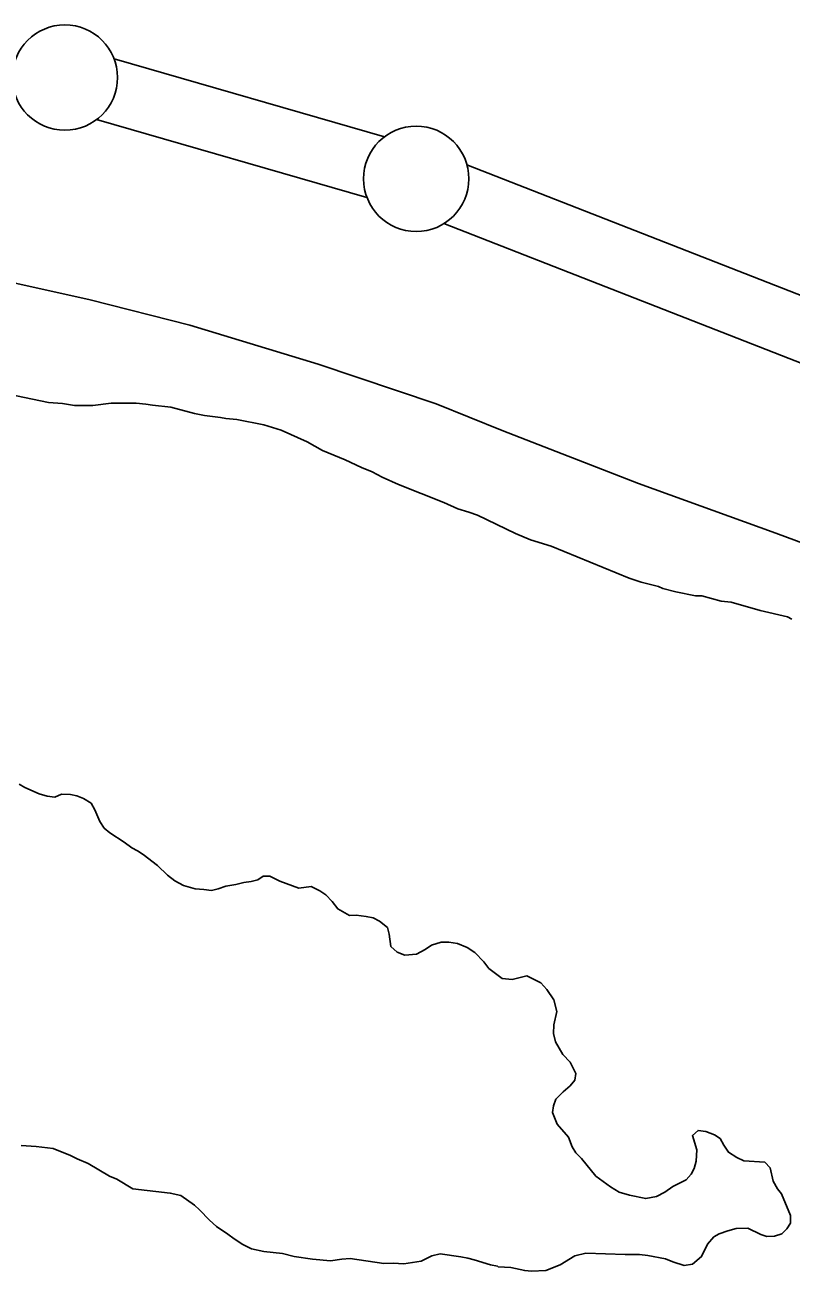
# Model space of a CAD drawing. Extents: x 3146026 to 3183936, y 897894 to 923344.
# Drawn here: x 3177268 to 3177632, y 912683 to 913275 of the extents above; entities that cross this region are included whole.
import ezdxf

# ---------------------------------------------------------------- set-up
doc = ezdxf.new("R2010")
doc.units = 0
for name, color, linetype in [('V-LEVE-TOET', 7, 'Continuous'), ('V-SITE-VEGE', 7, 'Continuous'), ('V-SURV-LINE', 7, 'Continuous'), ('V-TOPO-SHOR', 7, 'Continuous')]:
    doc.layers.add(name, color=color, linetype=linetype)

msp = doc.modelspace()

# ---------------------------------------------------------------- linework, layer by layer
at = {"layer": 'V-LEVE-TOET'}
msp.add_lwpolyline([(3177771.23, 912979.14), (3177624.35, 913033.59), (3177559.05, 913057.2), (3177494.3, 913082.29), (3177463.07, 913095), (3177407, 913113.8), (3177346, 913132.38), (3177298.67, 913144.4), (3177250.98, 913154.87)], dxfattribs=at)
at = {"layer": 'V-SITE-VEGE'}
for p, q in [((3177259.95, 913099.52), (3177278.98, 913095.55)), ((3177278.98, 913095.55), (3177285.65, 913095.08)), ((3177285.65, 913095.08), (3177291.31, 913094.1)), ((3177291.31, 913094.1), (3177300.03, 913094.16)), ((3177300.03, 913094.16), (3177308.75, 913095.24)), ((3177308.75, 913095.24), (3177320.56, 913095.33)), ((3177320.56, 913095.33), (3177325.18, 913094.85)), ((3177325.18, 913094.85), (3177328.27, 913094.35)), ((3177328.27, 913094.35), (3177337, 913093.39)), ((3177337, 913093.39), (3177348.32, 913090.39)), ((3177348.32, 913090.39), (3177352.95, 913089.39)), ((3177352.95, 913089.39), (3177360.65, 913088.42)), ((3177360.65, 913088.42), (3177363.22, 913087.93)), ((3177363.22, 913087.93), (3177368.36, 913087.45)), ((3177368.36, 913087.45), (3177381.21, 913084.97)), ((3177381.21, 913084.97), (3177389.44, 913082.46)), ((3177389.44, 913082.46), (3177401.81, 913076.9)), ((3177401.81, 913076.9), (3177409.02, 913072.85)), ((3177409.02, 913072.85), (3177419.83, 913068.3)), ((3177419.83, 913068.3), (3177427.56, 913064.76)), ((3177427.56, 913064.76), (3177432.71, 913062.74)), ((3177432.71, 913062.74), (3177437.35, 913060.21)), ((3177437.35, 913060.21), (3177445.07, 913056.67)), ((3177445.07, 913056.67), (3177466.7, 913048.1)), ((3177466.7, 913048.1), (3177473.39, 913045.06)), ((3177473.39, 913045.06), (3177478.53, 913043.56)), ((3177478.53, 913043.56), (3177482.65, 913042.05)), ((3177482.65, 913042.05), (3177500.68, 913033.45)), ((3177500.68, 913033.45), (3177507.89, 913030.42)), ((3177507.89, 913030.42), (3177517.67, 913027.4)), ((3177517.67, 913027.4), (3177554.73, 913012.26)), ((3177554.73, 913012.26), (3177560.4, 913010.25)), ((3177560.4, 913010.25), (3177568.63, 913008.25)), ((3177568.63, 913008.25), (3177570.69, 913007.24)), ((3177570.69, 913007.24), (3177576.86, 913005.74)), ((3177576.86, 913005.74), (3177586.11, 913003.76)), ((3177586.11, 913003.76), (3177589.19, 913003.78)), ((3177589.19, 913003.78), (3177598.45, 913001.28)), ((3177598.45, 913001.28), (3177603.08, 913000.79)), ((3177603.08, 913000.79), (3177616.96, 912996.78)), ((3177616.96, 912996.78), (3177629.82, 912993.79)), ((3177629.82, 912993.79), (3177631.88, 912992.78)), ((3177267.73, 912912.75), (3177265.04, 912914.44)), ((3177274.57, 912909.88), (3177267.73, 912912.75)), ((3177278.23, 912908.69), (3177274.57, 912909.88)), ((3177281.88, 912908.23), (3177278.23, 912908.69)), ((3177285.03, 912909.71), (3177281.88, 912908.23)), ((3177289.41, 912909.5), (3177285.03, 912909.71)), ((3177292.34, 912908.79), (3177289.41, 912909.5)), ((3177295.51, 912907.59), (3177292.34, 912908.79)), ((3177299.18, 912905.43), (3177295.51, 912907.59)), ((3177300.9, 912902.28), (3177299.18, 912905.43)), ((3177303.38, 912896.7), (3177300.9, 912902.28)), ((3177305.34, 912893.55), (3177303.38, 912896.7)), ((3177308.03, 912891.38), (3177305.34, 912893.55)), ((3177314.88, 912886.8), (3177308.03, 912891.38)), ((3177318.55, 912884.15), (3177314.88, 912886.8)), ((3177321.23, 912882.71), (3177318.55, 912884.15)), ((3177323.92, 912881.02), (3177321.23, 912882.71)), ((3177330.77, 912875.72), (3177323.92, 912881.02)), ((3177335.43, 912871.13), (3177330.77, 912875.72)), ((3177338.86, 912868.47), (3177335.43, 912871.13)), ((3177380.94, 912870.72), (3177378.27, 912869)), ((3177384.1, 912870.74), (3177380.94, 912870.72)), ((3177388.74, 912868.34), (3177384.1, 912870.74)), ((3177343.01, 912866.32), (3177338.86, 912868.47)), ((3177348.62, 912864.65), (3177343.01, 912866.32)), ((3177352.76, 912864.44), (3177348.62, 912864.65)), ((3177356.41, 912863.98), (3177352.76, 912864.44)), ((3177359.57, 912864.73), (3177356.41, 912863.98)), ((3177363.21, 912865.97), (3177359.57, 912864.73)), ((3177367.83, 912866.73), (3177363.21, 912865.97)), ((3177371.71, 912867.73), (3177367.83, 912866.73)), ((3177375.12, 912868.24), (3177371.71, 912867.73)), ((3177378.27, 912869), (3177375.12, 912868.24)), ((3177397.77, 912865), (3177388.74, 912868.34)), ((3177403.61, 912865.77), (3177397.77, 912865)), ((3177407.75, 912863.85), (3177403.61, 912865.77)), ((3177410.69, 912861.92), (3177407.75, 912863.85)), ((3177413.63, 912858.78), (3177410.69, 912861.92)), ((3177416.33, 912855.15), (3177413.63, 912858.78)), ((3177421.95, 912852.03), (3177416.33, 912855.15)), ((3177425.11, 912852.29), (3177421.95, 912852.03)), ((3177429.74, 912851.59), (3177425.11, 912852.29)), ((3177433.15, 912850.89), (3177429.74, 912851.59)), ((3177436.08, 912849.45), (3177433.15, 912850.89)), ((3177440, 912846.31), (3177436.08, 912849.45)), ((3177440.75, 912843.15), (3177440, 912846.31)), ((3177441.52, 912837.32), (3177440.75, 912843.15)), ((3177465.36, 912839.43), (3177460.74, 912837.94)), ((3177469.01, 912839.46), (3177465.36, 912839.43)), ((3177473.15, 912838.76), (3177469.01, 912839.46)), ((3177444.46, 912834.66), (3177441.52, 912837.32)), ((3177448.12, 912833.23), (3177444.46, 912834.66)), ((3177453.72, 912833.75), (3177448.12, 912833.23)), ((3177457.84, 912835.97), (3177453.72, 912833.75)), ((3177460.74, 912837.94), (3177457.84, 912835.97)), ((3177477.79, 912836.84), (3177473.15, 912838.76)), ((3177481.45, 912834.44), (3177477.79, 912836.84)), ((3177485.62, 912830.08), (3177481.45, 912834.44)), ((3177488.08, 912826.94), (3177485.62, 912830.08)), ((3177494.44, 912822.12), (3177488.08, 912826.94)), ((3177499.06, 912821.66), (3177494.44, 912822.12)), ((3177506.11, 912823.41), (3177499.06, 912821.66)), ((3177512.7, 912820.05), (3177506.11, 912823.41)), ((3177515.64, 912816.91), (3177512.7, 912820.05)), ((3177518.84, 912812.07), (3177515.64, 912816.91)), ((3177520.34, 912806.48), (3177518.84, 912812.07)), ((3177518.93, 912800.14), (3177520.34, 912806.48)), ((3177518.71, 912796.01), (3177518.93, 912800.14)), ((3177519.71, 912792.12), (3177518.71, 912796.01)), ((3177523.16, 912786.06), (3177519.71, 912792.12)), ((3177526.59, 912782.43), (3177523.16, 912786.06)), ((3177529.31, 912777.1), (3177526.59, 912782.43)), ((3177528.84, 912773.93), (3177529.31, 912777.1)), ((3177523.29, 912768.3), (3177526.67, 912771.24)), ((3177526.67, 912771.24), (3177528.84, 912773.93)), ((3177518.71, 912761.69), (3177519.9, 912764.87)), ((3177519.9, 912764.87), (3177523.29, 912768.3)), ((3177518.25, 912758.52), (3177518.71, 912761.69)), ((3177520.48, 912752.95), (3177518.25, 912758.52)), ((3177525.87, 912746.9), (3177520.48, 912752.95)), ((3177527.6, 912742.29), (3177525.87, 912746.9)), ((3177587.41, 912750.01), (3177584.76, 912747.56)), ((3177584.76, 912747.56), (3177586.75, 912740.76)), ((3177591.07, 912749.55), (3177587.41, 912750.01)), ((3177595.22, 912747.87), (3177591.07, 912749.55)), ((3177597.91, 912746.19), (3177595.22, 912747.87)), ((3177599.63, 912743.04), (3177597.91, 912746.19)), ((3177266, 912742.88), (3177273.06, 912742.45)), ((3177273.06, 912742.45), (3177281.1, 912741.53)), ((3177281.1, 912741.53), (3177289.4, 912738.18)), ((3177529.33, 912739.38), (3177527.6, 912742.29)), ((3177532.03, 912736.72), (3177529.33, 912739.38)), ((3177586.75, 912740.76), (3177586.54, 912735.4)), ((3177601.84, 912739.65), (3177599.63, 912743.04)), ((3177605.76, 912737.24), (3177601.84, 912739.65)), ((3177289.4, 912738.18), (3177292.58, 912736.5)), ((3177292.58, 912736.5), (3177297.7, 912734.35)), ((3177297.7, 912734.35), (3177307.96, 912728.34)), ((3177538.9, 912728.25), (3177532.03, 912736.72)), ((3177586.54, 912735.4), (3177585.59, 912731.99)), ((3177609.17, 912735.56), (3177605.76, 912737.24)), ((3177619.16, 912734.9), (3177609.17, 912735.56)), ((3177621.61, 912732.24), (3177619.16, 912734.9)), ((3177307.96, 912728.34), (3177311.38, 912726.9)), ((3177545.75, 912723.19), (3177538.9, 912728.25)), ((3177584.15, 912729.3), (3177581.74, 912726.61)), ((3177585.59, 912731.99), (3177584.15, 912729.3)), ((3177623.11, 912725.92), (3177621.61, 912732.24)), ((3177311.38, 912726.9), (3177318.96, 912722.33)), ((3177318.96, 912722.33), (3177336.73, 912720.26)), ((3177549.9, 912720.79), (3177545.75, 912723.19)), ((3177575.43, 912723.4), (3177571.56, 912720.7)), ((3177581.74, 912726.61), (3177575.43, 912723.4)), ((3177625.08, 912722.29), (3177623.11, 912725.92)), ((3177627.05, 912719.87), (3177625.08, 912722.29)), ((3177336.73, 912720.26), (3177341.85, 912719.08)), ((3177341.85, 912719.08), (3177348.21, 912714.5)), ((3177554.78, 912719.36), (3177549.9, 912720.79)), ((3177562.58, 912717.71), (3177554.78, 912719.36)), ((3177567.68, 912718.72), (3177562.58, 912717.71)), ((3177571.56, 912720.7), (3177567.68, 912718.72)), ((3177631.25, 912709.68), (3177627.05, 912719.87)), ((3177348.21, 912714.5), (3177350.66, 912712.33)), ((3177350.66, 912712.33), (3177355.32, 912707.5)), ((3177631.28, 912706.03), (3177631.25, 912709.68)), ((3177355.32, 912707.5), (3177358.75, 912704.36)), ((3177358.75, 912704.36), (3177364.13, 912700.74)), ((3177601.62, 912702.41), (3177605.51, 912703.41)), ((3177605.51, 912703.41), (3177611.1, 912703.7)), ((3177611.1, 912703.7), (3177617.21, 912700.57)), ((3177629.6, 912703.34), (3177631.28, 912706.03)), ((3177364.13, 912700.74), (3177367.06, 912698.58)), ((3177367.06, 912698.58), (3177371.22, 912695.93)), ((3177591.93, 912696.02), (3177594.83, 912699.44)), ((3177594.83, 912699.44), (3177597.49, 912700.92)), ((3177597.49, 912700.92), (3177601.62, 912702.41)), ((3177617.21, 912700.57), (3177620.13, 912699.62)), ((3177620.13, 912699.62), (3177623.78, 912699.89)), ((3177623.78, 912699.89), (3177627.18, 912700.89)), ((3177627.18, 912700.89), (3177629.6, 912703.34)), ((3177371.22, 912695.93), (3177375.37, 912693.77)), ((3177375.37, 912693.77), (3177381.22, 912692.59)), ((3177381.22, 912692.59), (3177389.98, 912691.68)), ((3177389.98, 912691.68), (3177395.59, 912690.26)), ((3177528.94, 912690.47), (3177534.04, 912691.72)), ((3177534.04, 912691.72), (3177552.79, 912691.12)), ((3177589.05, 912690.16), (3177591.93, 912696.02)), ((3177395.59, 912690.26), (3177404.36, 912688.86)), ((3177404.36, 912688.86), (3177412.88, 912688.19)), ((3177412.88, 912688.19), (3177418.23, 912688.96)), ((3177418.23, 912688.96), (3177422.12, 912689.23)), ((3177422.12, 912689.23), (3177438.2, 912686.91)), ((3177438.2, 912686.91), (3177442.58, 912686.94)), ((3177442.58, 912686.94), (3177447.69, 912686.73)), ((3177447.69, 912686.73), (3177455.96, 912688.01)), ((3177455.96, 912688.01), (3177461.05, 912690.47)), ((3177461.05, 912690.47), (3177464.94, 912691.48)), ((3177464.94, 912691.48), (3177474.68, 912690.08)), ((3177474.68, 912690.08), (3177478.09, 912689.38)), ((3177478.09, 912689.38), (3177481.02, 912688.67)), ((3177481.02, 912688.67), (3177488.82, 912686.29)), ((3177488.82, 912686.29), (3177492.23, 912685.58)), ((3177515.12, 912683.55), (3177521.92, 912686.28)), ((3177521.92, 912686.28), (3177528.94, 912690.47)), ((3177552.79, 912691.12), (3177559.6, 912691.17)), ((3177559.6, 912691.17), (3177563.5, 912690.71)), ((3177563.5, 912690.71), (3177572.02, 912689.06)), ((3177572.02, 912689.06), (3177575.44, 912687.63)), ((3177575.44, 912687.63), (3177580.81, 912685.96)), ((3177580.81, 912685.96), (3177584.7, 912686.48)), ((3177584.7, 912686.48), (3177589.05, 912690.16)), ((3177492.23, 912685.58), (3177492.48, 912685.34)), ((3177492.48, 912685.34), (3177498.56, 912684.9)), ((3177498.56, 912684.9), (3177505.14, 912683.48)), ((3177505.14, 912683.48), (3177508.31, 912683.26)), ((3177508.31, 912683.26), (3177515.12, 912683.55))]:
    msp.add_line(p, q, dxfattribs=at)
at = {"layer": 'V-SURV-LINE'}
for points in [[(3177310.05, 913258.71), (3177438.5, 913221.71)], [(3177430.18, 913192.89), (3177301.73, 913229.89)], [(3177477.62, 913208.47), (3178361.96, 912862.84)], [(3178351.02, 912834.91), (3177466.68, 913180.53)]]:
    msp.add_lwpolyline(points, dxfattribs=at)
for centre in [(3177286.7, 913249.83), (3177453.54, 913201.77)]:
    msp.add_circle(centre, 25, dxfattribs=at)
at = {"layer": 'V-TOPO-SHOR'}
for points in [[(3177523.29, 912768.3), (3177526.67, 912771.24), (3177528.84, 912773.93), (3177529.31, 912777.1), (3177526.59, 912782.43), (3177523.16, 912786.06), (3177519.71, 912792.12), (3177518.71, 912796.01), (3177518.93, 912800.14), (3177520.34, 912806.48), (3177518.84, 912812.07), (3177515.64, 912816.91), (3177512.7, 912820.05), (3177506.11, 912823.41), (3177499.06, 912821.66), (3177494.44, 912822.12), (3177488.08, 912826.94), (3177485.62, 912830.08), (3177481.45, 912834.44), (3177477.79, 912836.84), (3177473.15, 912838.76), (3177469.01, 912839.46), (3177465.36, 912839.43), (3177460.74, 912837.94), (3177457.84, 912835.97), (3177453.72, 912833.75), (3177448.12, 912833.23), (3177444.46, 912834.66), (3177441.52, 912837.32), (3177440.75, 912843.15), (3177440, 912846.31), (3177436.08, 912849.45), (3177433.15, 912850.89), (3177429.74, 912851.59), (3177425.11, 912852.29), (3177421.95, 912852.03), (3177416.33, 912855.15), (3177413.63, 912858.78), (3177410.69, 912861.92), (3177407.75, 912863.85), (3177403.61, 912865.77), (3177397.77, 912865), (3177388.74, 912868.34), (3177384.1, 912870.74), (3177380.94, 912870.72), (3177378.27, 912869), (3177375.12, 912868.24), (3177371.71, 912867.73), (3177367.83, 912866.73), (3177363.21, 912865.97), (3177359.57, 912864.73), (3177356.41, 912863.98), (3177352.76, 912864.44), (3177348.62, 912864.65), (3177343.01, 912866.32), (3177338.86, 912868.48), (3177335.43, 912871.13), (3177330.77, 912875.72), (3177323.92, 912881.02), (3177321.23, 912882.71), (3177318.55, 912884.15), (3177314.88, 912886.8), (3177308.03, 912891.38), (3177305.34, 912893.55), (3177303.38, 912896.7), (3177300.9, 912902.28), (3177299.17, 912905.43), (3177295.51, 912907.59), (3177292.34, 912908.79), (3177289.41, 912909.5), (3177285.03, 912909.71), (3177281.88, 912908.23), (3177278.23, 912908.69), (3177274.57, 912909.88), (3177267.73, 912912.75), (3177265.04, 912914.44)], [(3177273.06, 912742.45), (3177281.1, 912741.53), (3177289.4, 912738.18), (3177292.58, 912736.5), (3177297.7, 912734.35), (3177307.96, 912728.34), (3177311.38, 912726.9), (3177318.96, 912722.33), (3177336.73, 912720.26), (3177341.85, 912719.08), (3177348.21, 912714.5), (3177350.66, 912712.33), (3177355.32, 912707.5), (3177358.75, 912704.36), (3177364.13, 912700.74), (3177367.06, 912698.58), (3177371.22, 912695.93), (3177375.37, 912693.77), (3177381.22, 912692.59), (3177389.98, 912691.68), (3177395.59, 912690.26), (3177404.36, 912688.86), (3177412.88, 912688.19), (3177418.23, 912688.96), (3177422.12, 912689.23), (3177438.2, 912686.91), (3177442.58, 912686.94), (3177447.69, 912686.73), (3177455.96, 912688.01), (3177461.05, 912690.48), (3177464.94, 912691.48), (3177474.68, 912690.08), (3177478.09, 912689.38), (3177481.02, 912688.67), (3177488.82, 912686.29), (3177492.23, 912685.58), (3177492.48, 912685.34), (3177498.56, 912684.9), (3177505.14, 912683.48), (3177508.31, 912683.26), (3177515.12, 912683.55), (3177521.92, 912686.28), (3177528.94, 912690.47), (3177534.04, 912691.72), (3177552.79, 912691.12), (3177559.6, 912691.17), (3177563.5, 912690.71), (3177572.02, 912689.06), (3177575.44, 912687.63), (3177580.81, 912685.96), (3177584.7, 912686.48), (3177589.05, 912690.16), (3177591.93, 912696.02), (3177594.83, 912699.44), (3177597.49, 912700.92), (3177601.62, 912702.41), (3177605.51, 912703.41), (3177611.1, 912703.7), (3177617.21, 912700.57), (3177620.13, 912699.62), (3177623.78, 912699.89), (3177627.18, 912700.89), (3177629.6, 912703.34), (3177631.28, 912706.03), (3177631.25, 912709.68), (3177627.05, 912719.87), (3177625.09, 912722.29), (3177623.11, 912725.92), (3177621.61, 912732.24), (3177619.16, 912734.9), (3177609.17, 912735.56), (3177605.76, 912737.24), (3177601.84, 912739.65), (3177599.63, 912743.04), (3177597.91, 912746.19), (3177595.22, 912747.87), (3177591.07, 912749.55), (3177587.41, 912750.01), (3177584.76, 912747.56), (3177586.75, 912740.76), (3177586.54, 912735.4), (3177585.59, 912731.99), (3177584.15, 912729.3), (3177581.74, 912726.61), (3177575.43, 912723.4), (3177571.56, 912720.7), (3177567.68, 912718.72), (3177562.58, 912717.71), (3177554.78, 912719.36), (3177549.9, 912720.79), (3177545.75, 912723.19), (3177538.9, 912728.25), (3177532.03, 912736.72), (3177529.33, 912739.38), (3177527.6, 912742.29), (3177525.87, 912746.9), (3177520.47, 912752.95), (3177518.25, 912758.53), (3177518.71, 912761.69), (3177519.9, 912764.87), (3177523.29, 912768.3)], [(3177266, 912742.88), (3177273.06, 912742.45)]]:
    msp.add_lwpolyline(points, dxfattribs=at)

doc.saveas('drawing.dxf')
